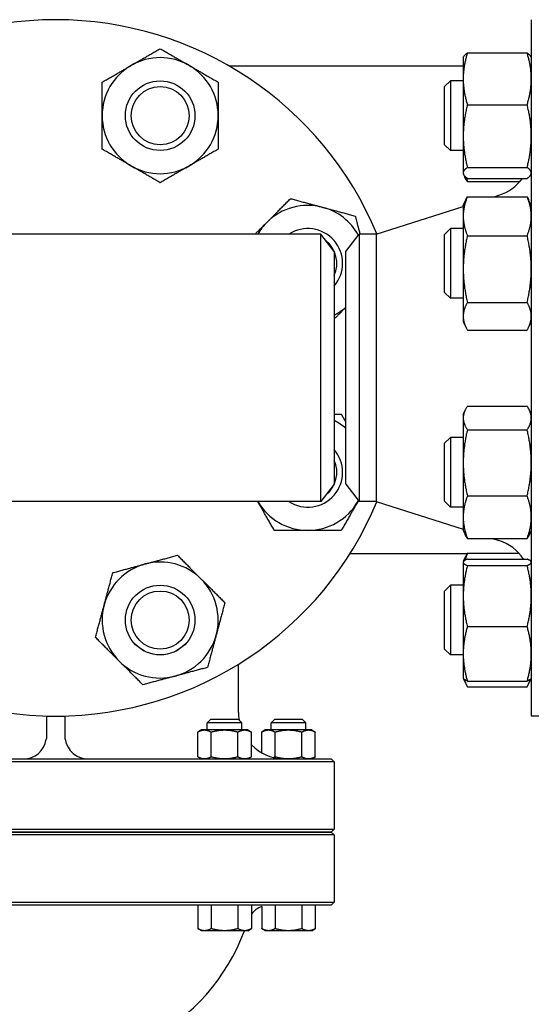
# Model space of a CAD drawing. Header units: inches. Extents: x 18 to 846, y -44 to 561.
# Tile 584 of 637: x 436.04 to 441.55, y 509.23 to 519.84. Entities that reach past the tile are written whole.
import ezdxf

# ---------------------------------------------------------------- set-up
doc = ezdxf.new("R2010")
doc.units = ezdxf.units.IN
doc.header["$LTSCALE"] = 24
doc.header["$MEASUREMENT"] = 0
doc.layers.add('Visible (ANSI)', color=7, linetype='Continuous', lineweight=30)

msp = doc.modelspace()

# ---------------------------------------------------------------- linework, layer by layer
at = {"layer": 'Visible (ANSI)'}
for p, q in [((441.55343, 519.83668), (441.55343, 512.33668)), ((440.81943, 519.42789), (440.82341, 519.43643)), ((440.86452, 519.47851), (441.50834, 519.47851)), ((441.55343, 519.42789), (441.54945, 519.43643)), ((440.81943, 519.33668), (438.29926, 519.33668)), ((440.81943, 519.42789), (440.81943, 519.19974)), ((440.61843, 519.11539), (440.68093, 519.17789)), ((440.61843, 518.49039), (440.61843, 519.11539)), ((440.68093, 519.17789), (440.68093, 518.42789)), ((440.81943, 519.17789), (440.68093, 519.17789)), ((440.81943, 519.19974), (440.81943, 518.58316)), ((440.86452, 518.92097), (441.50834, 518.92097)), ((440.61843, 518.49039), (440.68093, 518.42789)), ((440.81943, 518.58316), (440.81943, 518.18631)), ((440.81943, 518.42789), (440.68093, 518.42789)), ((440.81943, 518.18631), (440.81943, 518.17789)), ((440.81943, 518.17789), (440.82341, 518.16935)), ((440.82341, 518.16935), (440.8366, 518.14106)), ((440.86452, 518.24535), (441.50834, 518.24535)), ((441.55343, 518.17789), (441.54945, 518.16935)), ((440.86452, 518.12727), (441.50834, 518.12727)), ((440.86452, 518.09397), (441.43009, 518.09397)), ((440.81943, 517.83677), (440.84805, 517.89816)), ((440.86452, 517.93004), (441.50834, 517.93004)), ((441.15358, 517.93004), (441.2044, 517.94613)), ((441.55343, 517.83677), (441.5248, 517.89816)), ((439.8801, 517.52668), (440.81943, 517.8242)), ((440.81943, 517.83677), (440.81943, 517.72007)), ((440.81943, 517.72007), (440.81943, 517.15096)), ((439.28456, 517.52668), (433.5723, 517.52668)), ((439.28456, 514.64668), (439.28456, 517.52668)), ((439.42843, 517.33918), (439.28456, 517.52668)), ((439.55343, 517.33918), (439.6973, 517.52668)), ((439.8801, 517.52668), (439.6973, 517.52668)), ((439.6973, 517.52668), (439.6973, 514.64668)), ((439.8801, 517.52668), (439.8801, 514.64668)), ((440.61843, 517.52427), (440.68093, 517.58677)), ((440.61843, 516.89927), (440.61843, 517.52427)), ((440.68093, 517.58677), (440.68093, 516.83677)), ((440.81943, 517.58677), (440.68093, 517.58677)), ((440.86452, 517.5101), (441.50834, 517.5101)), ((439.42843, 517.33918), (439.42843, 514.83418)), ((439.55343, 514.83418), (439.55343, 517.33918)), ((440.81943, 517.15096), (440.81943, 516.64267)), ((440.61843, 516.89927), (440.68093, 516.83677)), ((440.81943, 516.83677), (440.68093, 516.83677)), ((440.86452, 516.79183), (441.50834, 516.79183)), ((440.81943, 516.64267), (440.81943, 516.58677)), ((440.81943, 516.58677), (440.84805, 516.52538)), ((441.55343, 516.58677), (441.5248, 516.52538)), ((440.86452, 516.49351), (441.50834, 516.49351)), ((440.81943, 515.58659), (440.8393, 515.62921)), ((440.86452, 515.67356), (441.50834, 515.67356)), ((441.55343, 515.58659), (441.53356, 515.62921)), ((440.81943, 515.58659), (440.81943, 515.54669)), ((440.81943, 515.54669), (440.81943, 515.06385)), ((440.86452, 515.41983), (441.50834, 515.41983)), ((440.61843, 515.27409), (440.68093, 515.33659)), ((440.68093, 515.33659), (440.68093, 514.58659)), ((440.81943, 515.33659), (440.68093, 515.33659)), ((440.61843, 514.64909), (440.61843, 515.27409)), ((440.81943, 515.06385), (440.81943, 514.47875)), ((439.42843, 514.83418), (439.28456, 514.64668)), ((439.55343, 514.83418), (439.6973, 514.64668)), ((440.86452, 514.70787), (441.50834, 514.70787)), ((439.28456, 514.64668), (433.5723, 514.64668)), ((439.8801, 514.64668), (439.6973, 514.64668)), ((439.8801, 514.64668), (440.81943, 514.34916)), ((440.61843, 514.64909), (440.68093, 514.58659)), ((440.81943, 514.58659), (440.68093, 514.58659)), ((440.81943, 514.47875), (440.81943, 514.33659)), ((440.81943, 514.33659), (440.8393, 514.29397)), ((440.86452, 514.24963), (441.50834, 514.24963)), ((441.13368, 514.24963), (441.2044, 514.22723)), ((441.55343, 514.33659), (441.53356, 514.29397)), ((439.60057, 514.08668), (440.86263, 514.08668)), ((440.82341, 514.00401), (440.85169, 514.06465)), ((440.86452, 514.09022), (441.42036, 514.09022)), ((440.86452, 514.02762), (441.50834, 514.02762)), ((440.81943, 513.99548), (440.82082, 513.99846)), ((440.81943, 513.99548), (440.81943, 513.99251)), ((440.81943, 513.99251), (440.81943, 513.62883)), ((440.86452, 513.9574), (441.50834, 513.9574)), ((441.55343, 513.99548), (441.55204, 513.99846)), ((440.61843, 513.68298), (440.68093, 513.74548)), ((440.68093, 513.74548), (440.68093, 512.99548)), ((440.81943, 513.74548), (440.68093, 513.74548)), ((440.61843, 513.05798), (440.61843, 513.68298)), ((440.81943, 513.62883), (440.81943, 513.0068)), ((440.86452, 513.30026), (441.50834, 513.30026)), ((440.61843, 513.05798), (440.68093, 512.99548)), ((440.81943, 512.99548), (440.68093, 512.99548)), ((440.81943, 513.0068), (440.81943, 512.74548)), ((438.39693, 512.37408), (438.39693, 512.8949)), ((440.81943, 512.74548), (440.82082, 512.7425)), ((440.82341, 512.73694), (440.85169, 512.6763)), ((440.86452, 512.71333), (441.50834, 512.71333)), ((440.86452, 512.65073), (441.50834, 512.65073)), ((441.54945, 512.73694), (441.52117, 512.6763)), ((441.55343, 512.74548), (441.55204, 512.7425)), ((436.32843, 512.33668), (436.32843, 512.33802)), ((436.32843, 512.33668), (436.32843, 512.12408)), ((436.32843, 512.33668), (436.42843, 512.33668)), ((436.42843, 512.33668), (436.52843, 512.33668)), ((436.52843, 512.33802), (436.52843, 512.33668)), ((436.52843, 512.12408), (436.52843, 512.33668)), ((442.49343, 512.33668), (441.55343, 512.33668)), ((438.09708, 512.29928), (438.05983, 512.26203)), ((438.43483, 512.26203), (438.05983, 512.26203)), ((438.05983, 512.18658), (438.05983, 512.26203)), ((438.39758, 512.29928), (438.09708, 512.29928)), ((438.39758, 512.29928), (438.43483, 512.26203)), ((438.43483, 512.18658), (438.43483, 512.26203)), ((438.78605, 512.29928), (438.7488, 512.26203)), ((439.1238, 512.26203), (438.7488, 512.26203)), ((438.7488, 512.18658), (438.7488, 512.26203)), ((439.08655, 512.29928), (438.78605, 512.29928)), ((439.08655, 512.29928), (439.1238, 512.26203)), ((439.1238, 512.18658), (439.1238, 512.26203)), ((437.99733, 512.18658), (437.95865, 512.16426)), ((437.95865, 511.89641), (437.95865, 512.16426)), ((438.03082, 512.18658), (437.99733, 512.18658)), ((438.24733, 512.18658), (438.03082, 512.18658)), ((438.10299, 511.89641), (438.10299, 512.16426)), ((438.46383, 512.18658), (438.24733, 512.18658)), ((438.39166, 511.89641), (438.39166, 512.16426)), ((438.49733, 512.18658), (438.46383, 512.18658)), ((438.49733, 512.18658), (438.536, 512.16426)), ((438.536, 511.89641), (438.536, 512.16426)), ((438.6863, 512.18658), (438.64763, 512.16426)), ((438.64763, 511.94067), (438.64763, 512.16426)), ((438.7198, 512.18658), (438.6863, 512.18658)), ((438.9363, 512.18658), (438.7198, 512.18658)), ((438.79197, 511.89641), (438.79197, 512.16426)), ((439.15281, 512.18658), (438.9363, 512.18658)), ((439.08064, 511.89641), (439.08064, 512.16426)), ((439.1863, 512.18658), (439.15281, 512.18658)), ((439.1863, 512.18658), (439.22498, 512.16426)), ((439.22498, 511.89641), (439.22498, 512.16426)), ((437.80594, 511.84283), (435.05092, 511.84283)), ((435.05378, 511.87408), (437.80308, 511.87408)), ((437.80308, 511.87408), (439.33955, 511.87408)), ((439.37063, 511.84283), (437.80594, 511.84283)), ((437.99733, 511.87408), (437.95865, 511.89641)), ((438.49733, 511.87408), (438.536, 511.89641)), ((439.1863, 511.87408), (439.22498, 511.89641)), ((439.33955, 511.87408), (439.39718, 511.87408)), ((439.42843, 511.84283), (439.37063, 511.84283)), ((439.39718, 511.87408), (439.42843, 511.84283)), ((439.42843, 511.84283), (439.42843, 511.11793)), ((435.05092, 511.11793), (437.80594, 511.11793)), ((437.80594, 511.05543), (435.05092, 511.05543)), ((437.80308, 511.08668), (435.05378, 511.08668)), ((435.05378, 511.08668), (437.80308, 511.08668)), ((439.33955, 511.08668), (437.80308, 511.08668)), ((437.80308, 511.08668), (439.33955, 511.08668)), ((437.80594, 511.11793), (439.37063, 511.11793)), ((439.37063, 511.05543), (437.80594, 511.05543)), ((439.39718, 511.08668), (439.33955, 511.08668)), ((439.33955, 511.08668), (439.39718, 511.08668)), ((439.37063, 511.11793), (439.42843, 511.11793)), ((439.42843, 511.05543), (439.37063, 511.05543)), ((439.39718, 511.08668), (439.42843, 511.11793)), ((439.39718, 511.08668), (439.42843, 511.05543)), ((439.42843, 511.05543), (439.42843, 510.33053)), ((435.05092, 510.33053), (437.80594, 510.33053)), ((437.80594, 510.33053), (439.37063, 510.33053)), ((439.37063, 510.33053), (439.42843, 510.33053)), ((439.39718, 510.29928), (439.42843, 510.33053)), ((437.80308, 510.29928), (435.05378, 510.29928)), ((439.33955, 510.29928), (437.80308, 510.29928)), ((437.95865, 510.29928), (437.95865, 510.04661)), ((438.10299, 510.29928), (438.10299, 510.04661)), ((438.39166, 510.29928), (438.39166, 510.04661)), ((438.536, 510.29928), (438.536, 510.04661)), ((438.64763, 510.28418), (438.64763, 510.04661)), ((438.79197, 510.29928), (438.79197, 510.04661)), ((439.08064, 510.29928), (439.08064, 510.04661)), ((439.22498, 510.29928), (439.22498, 510.04661)), ((439.39718, 510.29928), (439.33955, 510.29928)), ((437.99733, 510.02428), (437.95865, 510.04661)), ((438.03082, 510.02428), (437.99733, 510.02428)), ((438.24733, 510.02428), (438.03082, 510.02428)), ((438.46383, 510.02428), (438.24733, 510.02428)), ((438.49733, 510.02428), (438.46383, 510.02428)), ((438.49733, 510.02428), (438.536, 510.04661)), ((438.6863, 510.02428), (438.64763, 510.04661)), ((438.7198, 510.02428), (438.6863, 510.02428)), ((438.9363, 510.02428), (438.7198, 510.02428)), ((439.15281, 510.02428), (438.9363, 510.02428)), ((439.1863, 510.02428), (439.15281, 510.02428)), ((439.1863, 510.02428), (439.22498, 510.04661))]:
    msp.add_line(p, q, dxfattribs=at)
for centre, radius in [((437.55352, 518.80289), 0.37513), ((437.55352, 518.80289), 0.375), ((437.55352, 518.80289), 0.3125), ((437.55352, 513.37048), 0.37513), ((437.55352, 513.37048), 0.375), ((437.55352, 513.37048), 0.3125)]:
    msp.add_circle(centre, radius, dxfattribs=at)
for centre, radius, start, end in [((436.42843, 516.08668), 3.75, 22.631841, 157.368159), ((437.55352, 518.80289), 0.625, 120, 180), ((437.55352, 518.80289), 0.625, 60, 120), ((437.55352, 518.80289), 0.625, 0, 60), ((437.55352, 518.80289), 0.625, 180, 240), ((437.55352, 518.80289), 0.625, 300, 0), ((437.55352, 518.80289), 0.625, 240, 300), ((441.05343, 518.4228), 0.5, 287.574716, 323.768383), ((439.14463, 517.21177), 0.625, 75, 135), ((439.14463, 517.21177), 0.625, 29.24595, 75), ((439.14463, 517.21177), 0.625, 135, 149.744484), ((439.14463, 517.21177), 0.37513, 319.159158, 122.914908), ((439.14463, 517.21177), 0.375, 319.181538, 122.885016), ((439.14463, 517.21177), 0.3125, 335.249752, 51.878203), ((439.14463, 517.21177), 0.625, 297.005156, 310.849221), ((439.14463, 514.96159), 0.625, 49.150779, 62.994844), ((439.14463, 514.96159), 0.37513, 237.085092, 40.840842), ((439.14463, 514.96159), 0.375, 237.114984, 40.818462), ((439.14463, 514.96159), 0.3125, 308.121797, 24.750248), ((436.42843, 516.08668), 3.75, 202.631841, 337.368159), ((439.14463, 514.96159), 0.625, 210.255516, 270), ((439.14463, 514.96159), 0.625, 270, 330), ((439.14463, 514.96159), 0.625, 330, 330.75405), ((441.05343, 513.75057), 0.5, 33.648781, 72.425284), ((437.55352, 513.37048), 0.625, 105, 165), ((437.55352, 513.37048), 0.625, 45, 105), ((437.55352, 513.37048), 0.625, 345, 45), ((437.55352, 513.37048), 0.625, 165, 225), ((437.55352, 513.37048), 0.625, 285, 345), ((437.55352, 513.37048), 0.625, 225, 285), ((438.89693, 512.37408), 0.5, 180, 189.290237), ((436.07843, 512.12408), 0.25, 270, 351.395888), ((436.77843, 512.12408), 0.25, 188.604112, 270), ((438.89693, 512.37408), 0.5, 223.791547, 270), ((438.73321, 510.04928), 0.25, 110.01881, 142.076592), ((436.42843, 510.77172), 2.16535, 297.319316, 339.807105)]:
    msp.add_arc(centre, radius, start, end, dxfattribs=at)
for points, weights in [([(437.24102, 519.34415), (437.38605, 519.42789), (437.55352, 519.52458)], [1, 1.0379548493, 1]), ([(437.55352, 519.52458), (437.72099, 519.42789), (437.86602, 519.34415)], [1, 1.0379548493, 1]), ([(440.86452, 519.47851), (440.81943, 519.32911), (440.81943, 519.19974)], [1, 1.0379548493, 1]), ([(440.82341, 519.43643), (440.83258, 519.4561), (440.86452, 519.47851)], [1.01592605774, 1.02658709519, 1]), ([(441.50834, 519.47851), (441.54027, 519.4561), (441.54945, 519.43643)], [1, 1.02658709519, 1.01592605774]), ([(441.55343, 519.19974), (441.55343, 519.32911), (441.50834, 519.47851)], [1, 1.0379548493, 1]), ([(436.92852, 519.16373), (437.09599, 519.26042), (437.24102, 519.34415)], [1, 1.0379548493, 1]), ([(437.86602, 519.34415), (438.01105, 519.26042), (438.17852, 519.16373)], [1, 1.0379548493, 1]), ([(436.92852, 518.80289), (436.92852, 518.97036), (436.92852, 519.16373)], [1, 1.0379548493, 1]), ([(438.17852, 519.16373), (438.17852, 518.97036), (438.17852, 518.80289)], [1, 1.0379548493, 1]), ([(440.81943, 519.19974), (440.81943, 519.07036), (440.86452, 518.92097)], [1, 1.0379548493, 1]), ([(441.50834, 518.92097), (441.55343, 519.07036), (441.55343, 519.19974)], [1, 1.0379548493, 1]), ([(440.86452, 518.92097), (440.81943, 518.73994), (440.81943, 518.58316)], [1, 1.0379548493, 1]), ([(441.55343, 518.58316), (441.55343, 518.73994), (441.50834, 518.92097)], [1, 1.0379548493, 1]), ([(436.92852, 518.44204), (436.92852, 518.63542), (436.92852, 518.80289)], [1, 1.0379548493, 1]), ([(438.17852, 518.80289), (438.17852, 518.63542), (438.17852, 518.44204)], [1, 1.0379548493, 1]), ([(440.81943, 518.58316), (440.81943, 518.42638), (440.86452, 518.24535)], [1, 1.0379548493, 1]), ([(441.50834, 518.24535), (441.55343, 518.42638), (441.55343, 518.58316)], [1, 1.0379548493, 1]), ([(437.24102, 518.26162), (437.09599, 518.34536), (436.92852, 518.44204)], [1, 1.0379548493, 1]), ([(438.17852, 518.44204), (438.01105, 518.34536), (437.86602, 518.26162)], [1, 1.0379548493, 1]), ([(437.55352, 518.0812), (437.38605, 518.17789), (437.24102, 518.26162)], [1, 1.0379548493, 1]), ([(437.86602, 518.26162), (437.72099, 518.17789), (437.55352, 518.0812)], [1, 1.0379548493, 1]), ([(440.86452, 518.24535), (440.81943, 518.21371), (440.81943, 518.18631)], [1, 1.0379548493, 1]), ([(440.81943, 518.18631), (440.81943, 518.15891), (440.86452, 518.12727)], [1, 1.0379548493, 1]), ([(441.55343, 518.18631), (441.55343, 518.21371), (441.50834, 518.24535)], [1, 1.0379548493, 1]), ([(441.50834, 518.12727), (441.55343, 518.15891), (441.55343, 518.18631)], [1, 1.0379548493, 1]), ([(440.86452, 518.09397), (440.84711, 518.11853), (440.8366, 518.14106)], [1, 1.01432189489, 1.01783533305]), ([(440.84984, 518.1384), (440.85641, 518.11668), (440.86452, 518.09397)], [1.01092432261, 1.00661509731, 1]), ([(438.70269, 517.65371), (438.82111, 517.77213), (438.95785, 517.90887)], [1, 1.0379548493, 1]), ([(438.95785, 517.90887), (439.14463, 517.85882), (439.3064, 517.81548)], [1, 1.0379548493, 1]), ([(440.86452, 517.93004), (440.81943, 517.81751), (440.81943, 517.72007)], [1, 1.0379548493, 1]), ([(440.84805, 517.89816), (440.8553, 517.9137), (440.86452, 517.93004)], [1.01207191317, 1.00752976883, 1]), ([(441.50834, 517.93004), (441.51756, 517.9137), (441.5248, 517.89816)], [1, 1.00752976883, 1.01207191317]), ([(441.55343, 517.72007), (441.55343, 517.81751), (441.50834, 517.93004)], [1, 1.0379548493, 1]), ([(439.3064, 517.81548), (439.46816, 517.77213), (439.65495, 517.72208)], [1, 1.0379548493, 1]), ([(438.57566, 517.52668), (438.64044, 517.59146), (438.70269, 517.65371)], [1.01895693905, 1.01960093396, 1]), ([(439.65495, 517.72208), (439.6826, 517.61889), (439.7073, 517.52668)], [1, 1.02061936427, 1.01883536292]), ([(440.81943, 517.72007), (440.81943, 517.62262), (440.86452, 517.5101)], [1, 1.0379548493, 1]), ([(441.50834, 517.5101), (441.55343, 517.62262), (441.55343, 517.72007)], [1, 1.0379548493, 1]), ([(440.86452, 517.5101), (440.81943, 517.31764), (440.81943, 517.15096)], [1, 1.0379548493, 1]), ([(441.55343, 517.15096), (441.55343, 517.31764), (441.50834, 517.5101)], [1, 1.0379548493, 1]), ([(440.81943, 517.15096), (440.81943, 516.98429), (440.86452, 516.79183)], [1, 1.0379548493, 1]), ([(441.50834, 516.79183), (441.55343, 516.98429), (441.55343, 517.15096)], [1, 1.0379548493, 1]), ([(440.86452, 516.79183), (440.81943, 516.7119), (440.81943, 516.64267)], [1, 1.0379548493, 1]), ([(441.55343, 516.64267), (441.55343, 516.7119), (441.50834, 516.79183)], [1, 1.0379548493, 1]), ([(439.55343, 516.73668), (439.49272, 516.67598), (439.42843, 516.61168)], [1.00888345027, 1.0228277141, 1.01750875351]), ([(440.81943, 516.64267), (440.81943, 516.57344), (440.86452, 516.49351)], [1, 1.0379548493, 1]), ([(441.50834, 516.49351), (441.55343, 516.57344), (441.55343, 516.64267)], [1, 1.0379548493, 1]), ([(440.86452, 515.67356), (440.81943, 515.60557), (440.81943, 515.54669)], [1, 1.0379548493, 1]), ([(441.55343, 515.54669), (441.55343, 515.60557), (441.50834, 515.67356)], [1, 1.0379548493, 1]), ([(439.42843, 515.58659), (439.46599, 515.58659), (439.50548, 515.58659)], [1.01206453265, 1.00752365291, 1]), ([(439.50548, 515.58659), (439.53019, 515.5438), (439.55343, 515.50354)], [1, 1.00943286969, 1.01417706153]), ([(440.81943, 515.54669), (440.81943, 515.48782), (440.86452, 515.41983)], [1, 1.0379548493, 1]), ([(441.50834, 515.41983), (441.55343, 515.48782), (441.55343, 515.54669)], [1, 1.0379548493, 1]), ([(440.86452, 515.41983), (440.81943, 515.22906), (440.81943, 515.06385)], [1, 1.0379548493, 1]), ([(441.55343, 515.06385), (441.55343, 515.22906), (441.50834, 515.41983)], [1, 1.0379548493, 1]), ([(440.81943, 515.06385), (440.81943, 514.89864), (440.86452, 514.70787)], [1, 1.0379548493, 1]), ([(441.50834, 514.70787), (441.55343, 514.89864), (441.55343, 515.06385)], [1, 1.0379548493, 1]), ([(440.86452, 514.70787), (440.81943, 514.58509), (440.81943, 514.47875)], [1, 1.0379548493, 1]), ([(441.55343, 514.47875), (441.55343, 514.58509), (441.50834, 514.70787)], [1, 1.0379548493, 1]), ([(438.78379, 514.33659), (438.68785, 514.50277), (438.60476, 514.64668)], [1, 1.03765085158, 1.00060312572]), ([(439.6859, 514.64909), (439.60217, 514.50406), (439.50548, 514.33659)], [1, 1.0379548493, 1]), ([(439.69, 514.6562), (439.68795, 514.65265), (439.6859, 514.64909)], [1.00175027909, 1.00089630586, 1]), ([(440.81943, 514.47875), (440.81943, 514.37242), (440.86452, 514.24963)], [1, 1.0379548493, 1]), ([(441.50834, 514.24963), (441.55343, 514.37242), (441.55343, 514.47875)], [1, 1.0379548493, 1]), ([(439.14463, 514.33659), (438.97717, 514.33659), (438.78379, 514.33659)], [1, 1.0379548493, 1]), ([(439.50548, 514.33659), (439.3121, 514.33659), (439.14463, 514.33659)], [1, 1.0379548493, 1]), ([(440.86452, 514.24963), (440.84924, 514.27267), (440.8393, 514.29397)], [1, 1.01254508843, 1.01679720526]), ([(441.53356, 514.29397), (441.52362, 514.27267), (441.50834, 514.24963)], [1.01679720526, 1.01254508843, 1]), ([(437.39176, 513.97418), (437.55352, 514.01752), (437.7403, 514.06757)], [1, 1.0379548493, 1]), ([(437.7403, 514.06757), (437.87704, 513.93084), (437.99546, 513.81242)], [1, 1.0379548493, 1]), ([(440.86452, 514.02762), (440.81943, 514.00881), (440.81943, 513.99251)], [1, 1.0379548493, 1]), ([(440.86452, 514.09022), (440.85116, 514.05802), (440.8419, 514.02798)], [1, 1.01095194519, 1.01558348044]), ([(440.85169, 514.06465), (440.85753, 514.07719), (440.86452, 514.09022)], [1.00968284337, 1.00569633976, 1]), ([(441.55343, 513.99251), (441.55343, 514.00881), (441.50834, 514.02762)], [1, 1.0379548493, 1]), ([(437.04321, 513.88079), (437.22999, 513.93084), (437.39176, 513.97418)], [1, 1.0379548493, 1]), ([(440.81943, 513.99251), (440.81943, 513.97622), (440.86452, 513.9574)], [1, 1.0379548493, 1]), ([(440.86452, 513.9574), (440.81943, 513.78132), (440.81943, 513.62883)], [1, 1.0379548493, 1]), ([(441.50834, 513.9574), (441.55343, 513.97622), (441.55343, 513.99251)], [1, 1.0379548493, 1]), ([(441.55343, 513.62883), (441.55343, 513.78132), (441.50834, 513.9574)], [1, 1.0379548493, 1]), ([(436.94981, 513.53224), (436.99316, 513.694), (437.04321, 513.88079)], [1, 1.0379548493, 1]), ([(437.99546, 513.81242), (438.11388, 513.694), (438.25062, 513.55726)], [1, 1.0379548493, 1]), ([(440.81943, 513.62883), (440.81943, 513.47634), (440.86452, 513.30026)], [1, 1.0379548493, 1]), ([(441.50834, 513.30026), (441.55343, 513.47634), (441.55343, 513.62883)], [1, 1.0379548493, 1]), ([(436.85642, 513.18369), (436.90647, 513.37048), (436.94981, 513.53224)], [1, 1.0379548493, 1]), ([(438.25062, 513.55726), (438.20057, 513.37048), (438.15722, 513.20871)], [1, 1.0379548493, 1]), ([(440.86452, 513.30026), (440.81943, 513.143), (440.81943, 513.0068)], [1, 1.0379548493, 1]), ([(441.55343, 513.0068), (441.55343, 513.143), (441.50834, 513.30026)], [1, 1.0379548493, 1]), ([(437.11158, 512.92854), (436.99316, 513.04695), (436.85642, 513.18369)], [1, 1.0379548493, 1]), ([(438.15722, 513.20871), (438.11388, 513.04695), (438.06383, 512.86017)], [1, 1.0379548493, 1]), ([(440.81943, 513.0068), (440.81943, 512.8706), (440.86452, 512.71333)], [1, 1.0379548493, 1]), ([(441.50834, 512.71333), (441.55343, 512.8706), (441.55343, 513.0068)], [1, 1.0379548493, 1]), ([(437.36673, 512.67338), (437.22999, 512.81012), (437.11158, 512.92854)], [1, 1.0379548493, 1]), ([(438.06383, 512.86017), (437.87704, 512.81012), (437.71528, 512.76677)], [1, 1.0379548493, 1]), ([(437.71528, 512.76677), (437.55352, 512.72343), (437.36673, 512.67338)], [1, 1.0379548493, 1]), ([(440.86452, 512.71333), (440.82715, 512.72893), (440.82082, 512.7425)], [1, 1.0312558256, 1.01103329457]), ([(440.83375, 512.72145), (440.84466, 512.68778), (440.86452, 512.65073)], [1.01861759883, 1.01636427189, 1]), ([(441.55204, 512.7425), (441.54571, 512.72893), (441.50834, 512.71333)], [1.01103329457, 1.0312558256, 1]), ([(441.50834, 512.65073), (441.52819, 512.68778), (441.53911, 512.72145)], [1, 1.01636427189, 1.01861759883]), ([(437.95865, 512.16426), (437.99733, 512.18658), (438.03082, 512.18658)], [1.01001874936, 1.04314139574, 1]), ([(438.03082, 512.18658), (438.06431, 512.18658), (438.10299, 512.16426)], [1, 1.04314139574, 1.01001874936]), ([(438.10299, 512.16426), (438.18034, 512.18658), (438.24733, 512.18658)], [1.01001874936, 1.04314139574, 1]), ([(438.24733, 512.18658), (438.31431, 512.18658), (438.39166, 512.16426)], [1, 1.04314139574, 1.01001874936]), ([(438.39166, 512.16426), (438.43034, 512.18658), (438.46383, 512.18658)], [1.01001874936, 1.04314139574, 1]), ([(438.46383, 512.18658), (438.49733, 512.18658), (438.536, 512.16426)], [1, 1.04314139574, 1.01001874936]), ([(438.64763, 512.16426), (438.6863, 512.18658), (438.7198, 512.18658)], [1.01001874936, 1.04314139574, 1]), ([(438.7198, 512.18658), (438.75329, 512.18658), (438.79197, 512.16426)], [1, 1.04314139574, 1.01001874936]), ([(438.79197, 512.16426), (438.86932, 512.18658), (438.9363, 512.18658)], [1.01001874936, 1.04314139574, 1]), ([(438.9363, 512.18658), (439.00329, 512.18658), (439.08064, 512.16426)], [1, 1.04314139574, 1.01001874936]), ([(439.08064, 512.16426), (439.11932, 512.18658), (439.15281, 512.18658)], [1.01001874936, 1.04314139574, 1]), ([(439.15281, 512.18658), (439.1863, 512.18658), (439.22498, 512.16426)], [1, 1.04314139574, 1.01001874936]), ([(438.03082, 511.87408), (437.99733, 511.87408), (437.95865, 511.89641)], [1, 1.04314139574, 1.01001874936]), ([(438.10299, 511.89641), (438.06431, 511.87408), (438.03082, 511.87408)], [1.01001874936, 1.04314139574, 1]), ([(438.24733, 511.87408), (438.18034, 511.87408), (438.10299, 511.89641)], [1, 1.04314139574, 1.01001874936]), ([(438.39166, 511.89641), (438.31431, 511.87408), (438.24733, 511.87408)], [1.01001874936, 1.04314139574, 1]), ([(438.46383, 511.87408), (438.43034, 511.87408), (438.39166, 511.89641)], [1, 1.04314139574, 1.01001874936]), ([(438.536, 511.89641), (438.49733, 511.87408), (438.46383, 511.87408)], [1.01001874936, 1.04314139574, 1]), ([(438.79197, 511.89641), (438.78444, 511.89207), (438.77728, 511.88861)], [1.01001874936, 1.01629387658, 1.01983175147]), ([(438.9363, 511.87408), (438.86932, 511.87408), (438.79197, 511.89641)], [1, 1.04314139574, 1.01001874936]), ([(439.08064, 511.89641), (439.00329, 511.87408), (438.9363, 511.87408)], [1.01001874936, 1.04314139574, 1]), ([(439.15281, 511.87408), (439.11932, 511.87408), (439.08064, 511.89641)], [1, 1.04314139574, 1.01001874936]), ([(439.22498, 511.89641), (439.1863, 511.87408), (439.15281, 511.87408)], [1.01001874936, 1.04314139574, 1]), ([(438.03082, 510.02428), (437.99733, 510.02428), (437.95865, 510.04661)], [1, 1.04314139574, 1.01001874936]), ([(438.10299, 510.04661), (438.06431, 510.02428), (438.03082, 510.02428)], [1.01001874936, 1.04314139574, 1]), ([(438.24733, 510.02428), (438.18034, 510.02428), (438.10299, 510.04661)], [1, 1.04314139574, 1.01001874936]), ([(438.39166, 510.04661), (438.31431, 510.02428), (438.24733, 510.02428)], [1.01001874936, 1.04314139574, 1]), ([(438.46383, 510.02428), (438.43034, 510.02428), (438.39166, 510.04661)], [1, 1.04314139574, 1.01001874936]), ([(438.536, 510.04661), (438.49733, 510.02428), (438.46383, 510.02428)], [1.01001874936, 1.04314139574, 1]), ([(438.7198, 510.02428), (438.6863, 510.02428), (438.64763, 510.04661)], [1, 1.04314139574, 1.01001874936]), ([(438.79197, 510.04661), (438.75329, 510.02428), (438.7198, 510.02428)], [1.01001874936, 1.04314139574, 1]), ([(438.9363, 510.02428), (438.86932, 510.02428), (438.79197, 510.04661)], [1, 1.04314139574, 1.01001874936]), ([(439.08064, 510.04661), (439.00329, 510.02428), (438.9363, 510.02428)], [1.01001874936, 1.04314139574, 1]), ([(439.15281, 510.02428), (439.11932, 510.02428), (439.08064, 510.04661)], [1, 1.04314139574, 1.01001874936]), ([(439.22498, 510.04661), (439.1863, 510.02428), (439.15281, 510.02428)], [1.01001874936, 1.04314139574, 1])]:
    msp.add_rational_spline(points, weights, degree=2, dxfattribs=at)
for points in [[(436.32843, 512.12408), (436.32837, 512.11178), (436.32747, 512.09919), (436.32562, 512.08668)], [(436.53124, 512.08668), (436.52938, 512.09918), (436.5285, 512.11178), (436.52843, 512.12408)]]:
    msp.add_open_spline(points, degree=3, dxfattribs=at)

doc.saveas('drawing.dxf')
